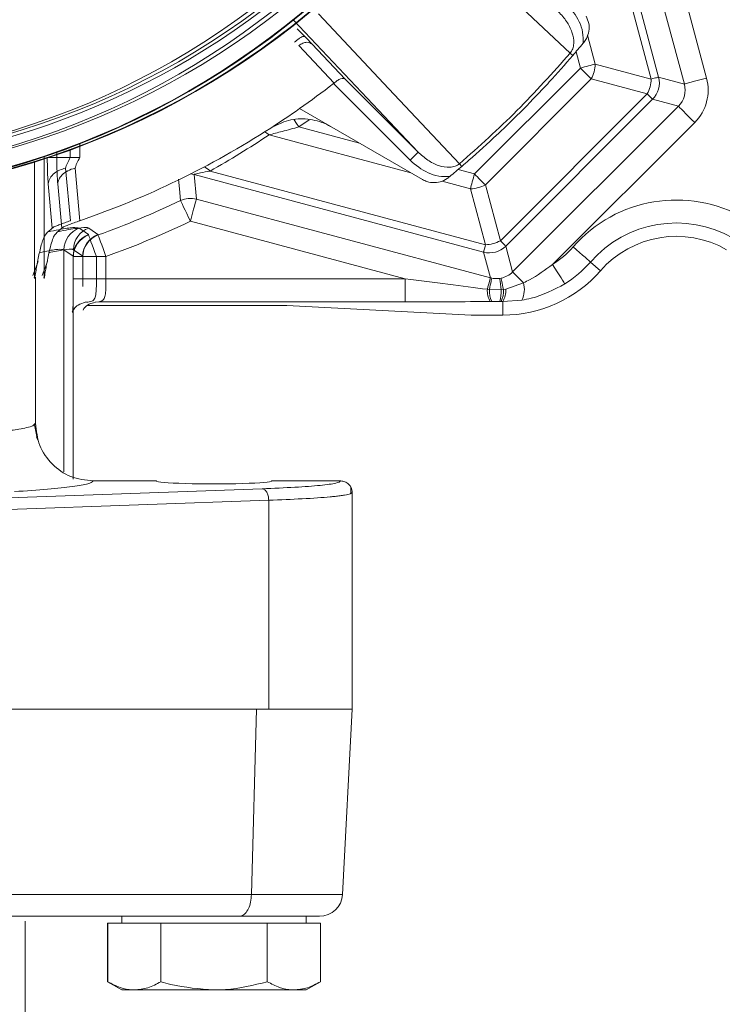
# Model space of a CAD drawing. Header units: centimetres. Extents: x -16053 to 7031, y -7778 to 254.
# Tile 268 of 282: x 5713 to 5725, y -2084 to -2067. Entities that reach past the tile are written whole.
import ezdxf

# ---------------------------------------------------------------- set-up
doc = ezdxf.new("R2010")
doc.units = ezdxf.units.CM
doc.header["$MEASUREMENT"] = 0
doc.layers.add('ELEKTRYKA', color=1, linetype='CONTINUOUS')
doc.layers.add('T - armatura', color=250, linetype='CONTINUOUS', lineweight=30)

# ---------------------------------------------------------------- blocks, each defined once
blk = doc.blocks.new('G$C54C5291B')
at = {"layer": 'T - armatura', "linetype": 'Continuous', "lineweight": 15}
for p, q in [((26.2007, 49.6201), (25.5273, 52.1334)), ((25.7404, 52.1134), (26.4245, 49.5601)), ((26.6174, 49.6118), (25.9333, 52.1651)), ((25.4963, 51.9945), (26.1371, 49.603)), ((23.0309, 50.1163), (24.1126, 48.9682)), ((23.1273, 49.9726), (23.0611, 50.0402)), ((25.6509, 49.7333), (25.5835, 49.9848)), ((23.0762, 49.8935), (23.3825, 49.5684)), ((23.4776, 49.6032), (23.191, 49.9067)), ((25.4556, 49.8078), (25.4327, 49.8275)), ((25.4835, 49.8408), (25.5216, 49.6986)), ((26.1371, 49.603), (25.6509, 49.7333)), ((25.5216, 49.6986), (24.6015, 48.7785)), ((23.3825, 49.5684), (23.3763, 49.5631)), ((23.3763, 49.5631), (24.0419, 48.8975)), ((24.1126, 48.9682), (23.4776, 49.6032)), ((24.6961, 48.6839), (25.6162, 49.604)), ((25.6162, 49.604), (26.1025, 49.4737)), ((26.4245, 49.5601), (26.2007, 49.6201)), ((26.1025, 49.4737), (24.8264, 48.1977)), ((24.873, 48.1511), (26.149, 49.4271)), ((26.149, 49.4271), (26.3728, 49.3672)), ((23.0827, 49.3464), (24.1508, 48.7297)), ((26.3728, 49.3672), (24.933, 47.9273)), ((23.0776, 49.1869), (23.1652, 49.2476)), ((25.28, 47.9919), (26.5141, 49.2259)), ((22.8177, 49.1179), (24.0504, 48.7876)), ((23.6026, 49.0462), (23.0776, 49.1869)), ((21.174, 48.9216), (21.174, 49.0416)), ((20.9747, 48.9673), (20.9747, 48.9216)), ((21.0912, 48.9879), (21.0912, 48.9216)), ((20.7818, 48.8827), (20.7818, 47.8694)), ((20.8646, 48.929), (20.8646, 47.8694)), ((24.4923, 48.8445), (24.4726, 48.8675)), ((21.0931, 48.3723), (21.05, 48.8292)), ((21.1328, 48.8292), (21.1759, 48.3723)), ((22.1667, 48.7729), (24.6801, 48.0994)), ((22.1868, 48.5598), (22.1667, 48.7729)), ((24.6971, 48.163), (22.3056, 48.8039)), ((24.6015, 48.7785), (24.4593, 48.8166)), ((20.9346, 48.3087), (20.9001, 48.6928)), ((20.9829, 48.6928), (21.0174, 48.3087)), ((24.3201, 48.7154), (24.5669, 48.6493)), ((24.5669, 48.6493), (24.6971, 48.163)), ((24.8264, 48.1977), (24.6961, 48.6839)), ((24.74, 47.8756), (22.1868, 48.5598)), ((22.1351, 48.3668), (24.0006, 47.867)), ((21.2488, 48.2511), (21.2504, 48.2482)), ((21.3332, 48.2482), (21.3316, 48.2511)), ((21.1168, 48.0632), (21.0368, 48.1196)), ((21.0368, 48.1196), (21.0368, 46.1893)), ((21.1196, 48.1196), (21.1996, 48.0632)), ((24.6801, 48.0994), (24.74, 47.8756)), ((24.933, 47.9273), (24.873, 48.1511)), ((20.7659, 47.8968), (20.8121, 48.017)), ((20.8946, 48.0167), (20.8483, 47.896)), ((21.1168, 46.1272), (21.1168, 48.0632)), ((21.1181, 48.0603), (21.1168, 48.0632)), ((21.1181, 47.867), (21.1181, 48.0603)), ((21.1181, 48.0603), (21.3181, 48.0603)), ((21.1996, 48.0632), (21.2009, 48.0603)), ((21.2009, 48.0603), (21.2009, 47.867)), ((21.4009, 48.0603), (21.2009, 48.0603)), ((21.3181, 48.0603), (21.3181, 47.867)), ((21.4009, 47.867), (21.4009, 48.0603)), ((25.696, 47.937), (25.6087, 48.0132)), ((20.7786, 47.8807), (20.7818, 47.8694)), ((20.7902, 46.6113), (20.7902, 47.8807)), ((20.8646, 47.8694), (20.8617, 47.8806)), ((21.1181, 46.1272), (21.1181, 47.867)), ((21.1181, 47.867), (21.3181, 47.867)), ((21.2009, 47.867), (21.2009, 47.8012)), ((21.4009, 47.867), (21.2009, 47.867)), ((24.0006, 47.867), (21.4009, 47.867)), ((24.0006, 47.867), (24.0006, 47.6673)), ((24.8326, 47.8729), (24.8198, 47.8707)), ((25.0276, 47.8326), (24.8739, 47.7768)), ((24.7314, 47.7734), (24.7134, 47.7761)), ((24.8344, 47.7714), (24.7314, 47.7734)), ((24.8534, 47.7736), (24.8344, 47.7714)), ((24.8739, 47.7768), (24.8534, 47.7736)), ((21.222, 47.6645), (21.2567, 47.6673)), ((21.3395, 47.6673), (21.3065, 47.6648)), ((21.3395, 47.6673), (24.0006, 47.6673)), ((24.7384, 47.6699), (24.7511, 47.67)), ((24.7511, 47.67), (24.8209, 47.67)), ((24.8209, 47.67), (24.8333, 47.67)), ((24.8333, 47.67), (24.8478, 47.6699)), ((24.8478, 47.6699), (25.014, 47.6822)), ((24.8478, 47.5514), (24.8478, 47.6699)), ((22.9729, 47.6353), (21.2418, 47.6353)), ((24.5729, 47.5514), (22.9729, 47.6353)), ((24.5729, 47.5514), (24.8478, 47.5514)), ((20.7769, 46.5998), (20.7902, 46.6113)), ((20.8022, 46.4963), (20.7801, 46.5987)), ((20.8108, 46.4645), (20.7981, 46.4943)), ((20.559, 45.965), (22.7591, 46.0431)), ((21.29, 46.1106), (21.8402, 46.1106)), ((22.8402, 46.1106), (23.4402, 46.1106)), ((23.5285, 45.9999), (23.5282, 46.0581)), ((23.5402, 46.0105), (23.5257, 46.0011)), ((23.5259, 46.0013), (23.5402, 46.0105)), ((23.5402, 44.1272), (23.5402, 46.0166)), ((20.5523, 45.8629), (22.8152, 45.9432)), ((22.8152, 45.9432), (22.8152, 44.1272)), ((20.5523, 44.1272), (22.8152, 44.1272)), ((22.6653, 42.5167), (22.7099, 44.1272)), ((23.5402, 44.1272), (22.8152, 44.1272)), ((23.4558, 42.5167), (23.5402, 44.1272)), ((20.5293, 42.5167), (22.6653, 42.5167)), ((22.6653, 42.5167), (23.4558, 42.5167)), ((22.5601, 42.3272), (20.4168, 42.3272)), ((21.5401, 42.3272), (21.5401, 42.2672)), ((21.5404, 42.3272), (21.5404, 42.2672)), ((23.256, 42.3272), (22.5601, 42.3272)), ((23.1404, 42.2672), (23.1404, 42.3272)), ((21.4163, 42.2672), (21.4163, 41.7586)), ((21.4163, 42.2672), (21.4166, 42.2672)), ((21.4166, 42.2672), (21.4166, 41.7586)), ((21.4166, 42.2672), (21.6476, 42.2672)), ((21.6476, 42.2672), (21.8785, 42.2672)), ((21.8785, 42.2672), (21.8785, 41.7586)), ((21.8785, 42.2672), (22.3404, 42.2672)), ((22.3404, 42.2672), (22.8023, 42.2672)), ((22.8023, 42.2672), (22.8023, 41.7586)), ((22.8023, 42.2672), (23.0332, 42.2672)), ((23.0332, 42.2672), (23.2641, 42.2672)), ((23.2641, 42.2672), (23.2641, 41.7586)), ((21.4163, 41.7586), (21.5401, 41.6872)), ((21.4166, 41.7586), (21.5404, 41.6872)), ((23.1404, 41.6872), (23.2641, 41.7586)), ((21.5401, 41.6872), (21.5404, 41.6872)), ((21.5404, 41.6872), (21.6476, 41.6872)), ((21.6476, 41.6872), (22.3404, 41.6872)), ((22.3404, 41.6872), (23.0332, 41.6872)), ((23.0332, 41.6872), (23.1404, 41.6872))]:
    blk.add_line(p, q, dxfattribs=at)
at = {"layer": 'T - armatura', "lineweight": 15}
blk.add_line((20.6987, 41.4377), (20.6987, 42.2861), dxfattribs=at)
at = {"layer": 'T - armatura', "linetype": 'Continuous', "lineweight": 15, "flags": 128}
for points in [[(25.4327, 49.8275), (24.7809, 50.4409), (24.1291, 51.0543)], [(23.2458, 50.171), (23.8593, 49.5192), (24.4726, 48.8675)], [(25.5216, 49.6986), (25.5393, 49.7034), (25.5568, 49.7081), (25.574, 49.7127), (25.5908, 49.7172), (25.6071, 49.7215), (25.6225, 49.7257), (25.6372, 49.7296), (25.6509, 49.7333)], [(25.6162, 49.604), (25.6062, 49.614), (25.5955, 49.6247), (25.5842, 49.6361), (25.5723, 49.648), (25.56, 49.6603), (25.5474, 49.6729), (25.5345, 49.6857), (25.5216, 49.6986)], [(26.1371, 49.603), (26.1505, 49.6066), (26.1626, 49.6098), (26.1732, 49.6127), (26.1822, 49.6151), (26.1895, 49.617), (26.1951, 49.6185), (26.1988, 49.6195), (26.2007, 49.6201)], [(26.4245, 49.5601), (26.4299, 49.5615), (26.442, 49.5648), (26.4604, 49.5697), (26.4845, 49.5762), (26.5133, 49.5839), (26.5459, 49.5926), (26.581, 49.602), (26.6174, 49.6118)], [(26.149, 49.4271), (26.1476, 49.4285), (26.1449, 49.4313), (26.1408, 49.4354), (26.1355, 49.4407), (26.1289, 49.4473), (26.1211, 49.455), (26.1123, 49.4639), (26.1025, 49.4737)], [(26.3728, 49.3672), (26.3768, 49.3632), (26.3856, 49.3544), (26.3991, 49.3409), (26.4167, 49.3233), (26.4378, 49.3022), (26.4617, 49.2783), (26.4874, 49.2526), (26.5141, 49.2259)], [(23.036, 49.2477), (23.0563, 49.218), (23.0776, 49.1869)], [(22.7808, 49.1446), (22.799, 49.1328), (22.8177, 49.1179)], [(22.1362, 48.7785), (22.1493, 48.7767), (22.1667, 48.7729)], [(24.5669, 48.6493), (24.5705, 48.6629), (24.5744, 48.6776), (24.5786, 48.6931), (24.5829, 48.7093), (24.5874, 48.7261), (24.5921, 48.7433), (24.5968, 48.7609), (24.6015, 48.7785)], [(24.6961, 48.6839), (24.6861, 48.6939), (24.6754, 48.7046), (24.664, 48.716), (24.6522, 48.7278), (24.6399, 48.7401), (24.6273, 48.7528), (24.6144, 48.7656), (24.6015, 48.7785)], [(22.0302, 48.7325), (22.0388, 48.6486), (22.0491, 48.5471)], [(22.1351, 48.3668), (22.1188, 48.4009), (22.1032, 48.4337), (22.0887, 48.4642), (22.0758, 48.4911), (22.0651, 48.5136), (22.0569, 48.5308), (22.0515, 48.5421), (22.0491, 48.5471)], [(22.1351, 48.3668), (22.1449, 48.4033), (22.1543, 48.4384), (22.163, 48.471), (22.1707, 48.4998), (22.1772, 48.5239), (22.1821, 48.5423), (22.1853, 48.5544), (22.1868, 48.5598)], [(21.1701, 48.308), (21.1907, 48.2931), (21.2488, 48.2511)], [(21.3316, 48.2511), (21.311, 48.266), (21.2529, 48.308)], [(21.2504, 48.2482), (21.2523, 48.243), (21.2565, 48.2312), (21.263, 48.2133), (21.2715, 48.1899), (21.2816, 48.1618), (21.293, 48.1301), (21.3053, 48.0958), (21.3181, 48.0603)], [(21.4009, 48.0603), (21.3881, 48.0958), (21.3758, 48.1301), (21.3644, 48.1618), (21.3542, 48.1899), (21.3458, 48.2133), (21.3393, 48.2312), (21.3351, 48.243), (21.3332, 48.2482)], [(24.873, 48.1511), (24.8716, 48.1525), (24.8688, 48.1552), (24.8648, 48.1593), (24.8594, 48.1647), (24.8528, 48.1713), (24.8451, 48.179), (24.8363, 48.1878), (24.8264, 48.1977)], [(24.6801, 48.0994), (24.6806, 48.1013), (24.6816, 48.1051), (24.6831, 48.1106), (24.6851, 48.118), (24.6875, 48.1269), (24.6903, 48.1375), (24.6935, 48.1496), (24.6971, 48.163)], [(25.4583, 48.1445), (25.4867, 48.1197), (25.5141, 48.0957), (25.5395, 48.0736), (25.562, 48.054), (25.5807, 48.0376), (25.5951, 48.0251), (25.6045, 48.0168), (25.6087, 48.0132)], [(24.933, 47.9273), (24.9356, 47.9247), (24.9413, 47.919), (24.9498, 47.9105), (24.9611, 47.8992), (24.9748, 47.8854), (24.9907, 47.8695), (25.0085, 47.8518), (25.0276, 47.8326)], [(25.28, 47.9919), (25.3001, 47.96), (25.3195, 47.9292), (25.3375, 47.9007), (25.3534, 47.8754), (25.3667, 47.8544), (25.3769, 47.8383), (25.3836, 47.8277), (25.3866, 47.823)], [(24.74, 47.8756), (24.7393, 47.8728), (24.7377, 47.8669), (24.7354, 47.8581), (24.7322, 47.8465), (24.7284, 47.8322), (24.724, 47.8155), (24.7189, 47.7968), (24.7134, 47.7761)], [(24.7517, 47.8728), (24.7511, 47.87), (24.7499, 47.8641), (24.7481, 47.8553), (24.7457, 47.8436), (24.7428, 47.8294), (24.7394, 47.8128), (24.7356, 47.794), (24.7314, 47.7734)], [(24.8326, 47.8729), (24.8333, 47.8699), (24.8345, 47.864), (24.8364, 47.8551), (24.8388, 47.8435), (24.8418, 47.8293), (24.8452, 47.8127), (24.8491, 47.7941), (24.8534, 47.7736)]]:
    blk.add_lwpolyline(points, dxfattribs=at)
at = {"layer": 'T - armatura', "linetype": 'Continuous', "lineweight": 15}
for centre, radius in [((18.602, 55.6272), 7.07), ((18.602, 55.6272), 7.065), ((18.6612, 55.6272), 7.07), ((18.6612, 55.6272), 7.065), ((18.602, 55.6272), 6.895), ((18.6612, 55.6272), 6.895), ((18.602, 55.6272), 6.77), ((18.6612, 55.6272), 6.77), ((18.6612, 55.6272), 5.7594)]:
    blk.add_circle(centre, radius, dxfattribs=at)
for centre, radius, start, end in [((18.6612, 55.6272), 6.8, 224.61638, 104.34429), ((18.6729, 55.6272), 8.9365, 320.25675, 320.32563), ((25.3328, 49.7492), 0.3185, 332.87127, 357.12859), ((18.6729, 55.6272), 7.6743, 305.0725, 307.79728), ((25.819, 49.6189), 0.3185, 332.87103, 357.12937), ((26.0072, 49.5685), 0.2003, 315.09663, 14.90338), ((18.6729, 55.6272), 7.6746, 302.81956, 305.07366), ((18.6729, 55.6272), 7.6746, 289.03435, 302.81956), ((22.1457, 48.6451), 0.2253, 44.79623, 60.38186), ((18.6729, 55.6272), 8.9365, 309.67437, 309.74324), ((24.5509, 48.9673), 0.3185, 272.87077, 297.12883), ((18.6729, 55.6272), 7.8438, 289.82512, 295.49439), ((22.1351, 48.3662), 0.2003, 75.0588, 115.43543), ((26.3547, 47.3622), 1.1898, 60.02567, 138.89022), ((18.6729, 55.6272), 8.0436, 289.82512, 295.49439), ((26.3547, 47.3622), 0.9901, 60.02567, 138.89022), ((21.2371, 48.1192), 0.2003, 109.53839, 179.87876), ((21.3199, 48.1192), 0.2003, 109.53839, 179.87876), ((21.3171, 48.0628), 0.2003, 109.94138, 179.8797), ((21.3179, 48.0603), 0.1997, 109.73833, 179.97498), ((21.3999, 48.0628), 0.2003, 109.94131, 179.87984), ((21.4006, 48.0603), 0.1997, 109.73833, 179.97498), ((24.6812, 48.4811), 0.3185, 272.87063, 297.12897), ((26.3547, 47.3622), 0.8742, 60.02567, 138.89022), ((24.7316, 48.293), 0.2003, 255.097, 314.90299), ((24.8478, 48.6772), 0.8102, 302.23884, 318.89022), ((24.8478, 48.6772), 1.0099, 302.23884, 318.89022), ((24.8478, 48.6772), 1.1258, 270, 318.89022), ((16.893, 46.6572), 8.0192, 7.98653, 8.70363), ((24.8145, 47.7762), 0.2205, 334.78016, 14.8403), ((24.9059, 47.7654), 0.1928, 176.81488, 209.70277), ((24.9555, 47.7625), 0.2244, 177.20641, 204.35146), ((24.5304, 47.7601), 0.3041, 342.76926, 2.12347), ((24.6322, 47.7627), 0.2214, 335.24377, 2.82589), ((24.6858, 47.7661), 0.1885, 329.28217, 3.24847), ((23.256, 42.5272), 0.2, 270, 357)]:
    blk.add_arc(centre, radius, start, end, dxfattribs=at)
at = {"layer": 'T - armatura', "linetype": 'Continuous', "lineweight": 15, "extrusion": (0, 0, -1)}
for centre, major_axis, ratio, start_param, end_param in [((26.2304, 49.5087), (0.1942, -0.052), 0.994545, 5.760378, 6.805993), ((26.2304, 49.5087), (-0.3871, 0.1037), 0.998174, 2.618785, 3.6644), ((18.6151, 55.4113), (-1.9599, -7.3143), 0.998886, 5.432056, 5.511452), ((10.1812, 55.6272), (14.1759, 0), 0.800731, 0.700681, 0.706414), ((24.7914, 48.0698), (0.052, -0.1942), 0.994545, 5.760378, 6.338844), ((23.9223, 47.8879), (1.4958, -0.194), 0.007121, 1.012609, 1.517544), ((24.7914, 48.0698), (0.052, -0.1942), 0.994545, 0.46296, 0.522808), ((23.9223, 47.6882), (1.5475, -0.0011), 0.013529, 1.015273, 1.520208)]:
    blk.add_ellipse(centre, major_axis=major_axis, ratio=ratio, start_param=start_param, end_param=end_param, dxfattribs=at)
at = {"layer": 'T - armatura', "linetype": 'Continuous', "lineweight": 15}
for centre, major_axis, ratio, start_param, end_param in [((10.0985, 55.6272), (-14.1759, 0), 0.800731, 2.435179, 2.440912), ((20.1181, 47.6871), (-1.2, 0), 0.052408, 2.75883, 2.8202), ((22.3402, 46.1106), (-0.5, 0), 0.052408, 0, 3.141593)]:
    blk.add_ellipse(centre, major_axis=major_axis, ratio=ratio, start_param=start_param, end_param=end_param, dxfattribs=at)
for points, knots in [([(25.5444, 49.9137), (25.5447, 49.9457), (25.5453, 50.0099), (25.505, 50.1337), (25.4435, 50.2085), (25.4026, 50.2582)], [0, 0, 0, 0, 0.2494894, 0.5003967, 1, 1, 1, 1]), ([(25.332, 50.1876), (25.3563, 50.1607), (25.4042, 50.1076), (25.4523, 50.0137), (25.4684, 49.9297), (25.4577, 49.8657), (25.4409, 49.84), (25.4327, 49.8275)], [0, 0, 0, 0, 0.270047, 0.532524, 0.777188, 0.891552, 1, 1, 1, 1]), ([(25.5705, 50.1493), (25.5798, 50.1288), (25.5984, 50.0877), (25.5984, 50.0189), (25.5806, 49.9621), (25.5593, 49.933), (25.5512, 49.9219)], [0, 0, 0, 0, 0.277056, 0.554149, 0.831203, 1, 1, 1, 1]), ([(23.1273, 49.9726), (23.1231, 49.9737), (23.1147, 49.976), (23.0906, 49.9641), (23.0646, 49.9457), (23.0483, 49.9308), (23.0402, 49.9233)], [0, 0, 0, 0, 0.279836, 0.559155, 0.779526, 1, 1, 1, 1]), ([(23.191, 49.9067), (23.1818, 49.9164), (23.1633, 49.9358), (23.1393, 49.9603), (23.1273, 49.9726)], [0, 0, 0, 0, 0.499986, 1, 1, 1, 1]), ([(23.0762, 49.8935), (23.0873, 49.9013), (23.1094, 49.917), (23.1437, 49.9241), (23.172, 49.9204), (23.1847, 49.9113), (23.191, 49.9067)], [0, 0, 0, 0, 0.279847, 0.559217, 0.779557, 1, 1, 1, 1]), ([(25.5444, 49.9137), (25.5297, 49.8959), (25.5003, 49.8605), (25.4705, 49.8254), (25.4556, 49.8078)], [0, 0, 0, 0, 0.499978, 1, 1, 1, 1]), ([(25.4327, 49.8275), (25.2818, 49.6583), (24.9801, 49.32), (24.6418, 49.0183), (24.4726, 48.8675)], [0, 0, 0, 0, 0.500054, 1, 1, 1, 1]), ([(24.4923, 48.8445), (24.5128, 48.8622), (24.6153, 48.9506), (24.7556, 49.0781), (24.9512, 49.2652), (25.1034, 49.4193), (25.2848, 49.6126), (25.388, 49.7306), (25.4556, 49.8078)], [0, 0, 0, 0, 0.0595498, 0.2977863, 0.4168899, 0.6551265, 0.7742301, 1, 1, 1, 1]), ([(23.4776, 49.6032), (23.4729, 49.6057), (23.4636, 49.6106), (23.4397, 49.6059), (23.4112, 49.5921), (23.3918, 49.576), (23.3825, 49.5684)], [0, 0, 0, 0, 0.251101, 0.501513, 0.762073, 1, 1, 1, 1]), ([(22.8325, 49.1776), (22.8827, 49.2034), (22.9831, 49.2551), (23.155, 49.2635), (23.2789, 49.2305), (23.3404, 49.1971), (23.3528, 49.1904)], [0, 0, 0, 0, 0.307501, 0.615025, 0.922621, 1, 1, 1, 1]), ([(22.8177, 49.1179), (22.8553, 49.1277), (22.9393, 49.1496), (23.0284, 49.1736), (23.0776, 49.1869)], [0, 0, 0, 0, 0.447713, 1, 1, 1, 1]), ([(24.0419, 48.8975), (24.051, 48.9066), (24.0692, 48.9248), (24.0923, 48.9479), (24.1087, 48.9644), (24.1113, 48.9669), (24.1126, 48.9682)], [0, 0, 0, 0, 0.249999, 0.499992, 0.749999, 1, 1, 1, 1]), ([(24.4726, 48.8675), (24.4601, 48.8593), (24.4345, 48.8424), (24.3704, 48.8317), (24.2864, 48.8478), (24.1925, 48.8959), (24.1395, 48.9439), (24.1126, 48.9682)], [0, 0, 0, 0, 0.108448, 0.222813, 0.467475, 0.729952, 1, 1, 1, 1]), ([(20.9001, 48.6928), (20.8989, 48.7084), (20.8964, 48.7399), (20.8929, 48.8157), (20.8923, 48.8794), (20.892, 48.9216)], [0, 0, 0, 0, 0.2494195, 0.5021467, 1, 1, 1, 1]), ([(21.0912, 48.9216), (21.0664, 48.9216), (21.0169, 48.9216), (20.9533, 48.9216), (20.9064, 48.9216), (20.8968, 48.9216), (20.892, 48.9216)], [0, 0, 0, 0, 0.25, 0.5, 0.750005, 1, 1, 1, 1]), ([(20.9747, 48.9216), (20.9751, 48.8793), (20.9757, 48.8156), (20.9792, 48.7398), (20.9817, 48.7084), (20.9829, 48.6928)], [0, 0, 0, 0, 0.498906, 0.750968, 1, 1, 1, 1]), ([(20.9747, 48.9216), (20.9796, 48.9216), (20.9892, 48.9216), (21.0361, 48.9216), (21.0997, 48.9216), (21.1492, 48.9216), (21.174, 48.9216)], [0, 0, 0, 0, 0.249995, 0.5, 0.75, 1, 1, 1, 1]), ([(21.0912, 48.9216), (21.0826, 48.9046), (21.0699, 48.8795), (21.0567, 48.8483), (21.0521, 48.8353), (21.05, 48.8292)], [0, 0, 0, 0, 0.528043, 0.779304, 1, 1, 1, 1]), ([(21.174, 48.9216), (21.1654, 48.9046), (21.1526, 48.8795), (21.1394, 48.8483), (21.1349, 48.8353), (21.1328, 48.8292)], [0, 0, 0, 0, 0.529109, 0.779752, 1, 1, 1, 1]), ([(24.0419, 48.8975), (24.0917, 48.8566), (24.1664, 48.7952), (24.2903, 48.7548), (24.3545, 48.7555), (24.3865, 48.7558)], [0, 0, 0, 0, 0.499603, 0.750511, 1, 1, 1, 1]), ([(20.9001, 48.6928), (20.904, 48.7096), (20.9116, 48.7434), (20.9501, 48.7843), (20.9975, 48.814), (21.0325, 48.8241), (21.05, 48.8292)], [0, 0, 0, 0, 0.279773, 0.559525, 0.77974, 1, 1, 1, 1]), ([(21.1328, 48.8292), (21.1106, 48.8224), (21.0663, 48.8088), (21.0196, 48.7723), (20.9908, 48.7325), (20.9855, 48.706), (20.9829, 48.6928)], [0, 0, 0, 0, 0.2797746, 0.5595248, 0.7797382, 1, 1, 1, 1]), ([(22.1667, 48.7729), (22.1675, 48.7736), (22.1689, 48.7749), (22.1856, 48.7796), (22.2288, 48.7889), (22.2766, 48.7982), (22.3056, 48.8039)], [0, 0, 0, 0, 0.138255, 0.238659, 0.538126, 1, 1, 1, 1]), ([(24.4923, 48.8445), (24.4748, 48.8296), (24.4397, 48.7999), (24.4042, 48.7705), (24.3865, 48.7558)], [0, 0, 0, 0, 0.499995, 1, 1, 1, 1]), ([(24.3782, 48.7489), (24.3595, 48.7363), (24.3221, 48.711), (24.2544, 48.6995), (24.1953, 48.7075), (24.1631, 48.7236), (24.1508, 48.7297)], [0, 0, 0, 0, 0.277055, 0.554149, 0.831202, 1, 1, 1, 1]), ([(20.9346, 48.3087), (20.9401, 48.3123), (20.9491, 48.3182), (20.9879, 48.3341), (21.0304, 48.3502), (21.0676, 48.3634), (21.0887, 48.3707), (21.0931, 48.3723)], [0, 0, 0, 0, 0.352067, 0.577621, 0.763629, 0.950472, 1, 1, 1, 1]), ([(21.0174, 48.3087), (21.0229, 48.3123), (21.0319, 48.3182), (21.0706, 48.3341), (21.1132, 48.3502), (21.1503, 48.3634), (21.1715, 48.3707), (21.1759, 48.3723)], [0, 0, 0, 0, 0.352066, 0.57762, 0.763628, 0.95047, 1, 1, 1, 1]), ([(20.899, 48.2752), (20.9313, 48.2817), (21.0283, 48.3015), (21.1261, 48.3163), (21.1555, 48.3108), (21.1701, 48.308)], [0, 0, 0, 0, 0.19923, 0.59963, 1, 1, 1, 1]), ([(21.2529, 48.308), (21.2499, 48.3095), (21.2371, 48.3157), (21.1671, 48.3104), (21.0736, 48.2944), (20.9907, 48.2773), (20.9823, 48.2756)], [0, 0, 0, 0, 0.126278, 0.53967, 0.953115, 1, 1, 1, 1]), ([(20.7818, 47.8694), (20.7851, 47.8893), (20.7915, 47.9274), (20.8021, 47.987), (20.8134, 48.0461), (20.8311, 48.1288), (20.8537, 48.2155), (20.8729, 48.2451), (20.882, 48.2591)], [0, 0, 0, 0, 0.105715, 0.202228, 0.332855, 0.455839, 0.741846, 1, 1, 1, 1]), ([(20.9648, 48.2591), (20.9588, 48.2511), (20.9465, 48.2347), (20.9278, 48.1806), (20.911, 48.1154), (20.896, 48.0452), (20.8845, 47.985), (20.8739, 47.9255), (20.8678, 47.8887), (20.8646, 47.8694)], [0, 0, 0, 0, 0.168551, 0.348697, 0.542021, 0.668905, 0.804599, 0.897747, 1, 1, 1, 1]), ([(21.0368, 48.1196), (21.0226, 48.1222), (20.9942, 48.1273), (20.9141, 48.1142), (20.8389, 48.0976), (20.8239, 48.0942)], [0, 0, 0, 0, 0.444496, 0.889058, 1, 1, 1, 1]), ([(20.9067, 48.0942), (20.952, 48.1036), (21.0498, 48.1238), (21.1042, 48.1271), (21.1167, 48.1211), (21.1196, 48.1196)], [0, 0, 0, 0, 0.39829, 0.859409, 1, 1, 1, 1]), ([(25.28, 47.9919), (25.215, 47.9439), (25.1343, 47.8844), (25.045, 47.8411), (25.0276, 47.8326)], [0, 0, 0, 0, 0.8055841, 1, 1, 1, 1]), ([(21.3181, 47.867), (21.3182, 47.8445), (21.3183, 47.7996), (21.3164, 47.7395), (21.3057, 47.6942), (21.2842, 47.6719), (21.2644, 47.6685), (21.2567, 47.6673)], [0, 0, 0, 0, 0.2136108, 0.4274051, 0.6423002, 0.8618392, 1, 1, 1, 1]), ([(21.3395, 47.6673), (21.352, 47.6701), (21.3762, 47.6757), (21.3943, 47.7111), (21.4005, 47.7623), (21.4009, 47.8172), (21.4009, 47.8531), (21.4009, 47.867)], [0, 0, 0, 0, 0.231401, 0.449137, 0.657172, 0.86737, 1, 1, 1, 1]), ([(24.8198, 47.8707), (24.8047, 47.8694), (24.7818, 47.8675), (24.7593, 47.8715), (24.7517, 47.8728)], [0, 0, 0, 0, 0.6607727, 1, 1, 1, 1]), ([(21.118, 47.7664), (21.1179, 47.7389), (21.1178, 47.6854), (21.1153, 47.6227), (21.1122, 47.5882), (21.1087, 47.5748), (21.1096, 47.5774), (21.1097, 47.5777)], [0, 0, 0, 0, 0.309676, 0.602532, 0.824907, 0.981536, 1, 1, 1, 1]), ([(25.014, 47.6822), (25.041, 47.6871), (25.1715, 47.7106), (25.2914, 47.7733), (25.3866, 47.823)], [0, 0, 0, 0, 0.207215, 1, 1, 1, 1]), ([(21.1181, 47.5939), (21.1201, 47.5976), (21.1271, 47.6105), (21.1622, 47.6466), (21.201, 47.6578), (21.2226, 47.664)], [0, 0, 0, 0, 0.146414, 0.524499, 1, 1, 1, 1]), ([(21.307, 47.6619), (21.2895, 47.6584), (21.2511, 47.6509), (21.214, 47.6165), (21.2046, 47.5999), (21.2022, 47.5956)], [0, 0, 0, 0, 0.384053, 0.838768, 1, 1, 1, 1]), ([(20.2331, 46.5172), (20.265, 46.5196), (20.3303, 46.5245), (20.4199, 46.5326), (20.5044, 46.5413), (20.5812, 46.5508), (20.6531, 46.5616), (20.7192, 46.5749), (20.7671, 46.5879), (20.7743, 46.5967), (20.7769, 46.5998)], [0, 0, 0, 0, 0.103579, 0.211679, 0.3243, 0.441441, 0.563105, 0.709496, 0.897213, 1, 1, 1, 1]), ([(20.7902, 46.6113), (20.7897, 46.608), (20.789, 46.6037), (20.7817, 46.5994), (20.7801, 46.5984)], [0, 0, 0, 0, 0.777577, 1, 1, 1, 1]), ([(20.7895, 46.6113), (20.7971, 46.5455), (20.8121, 46.4142), (20.9273, 46.2497), (21.0922, 46.1334), (21.2233, 46.1183), (21.29, 46.1106)], [0, 0, 0, 0, 0.250545, 0.500466, 0.745922, 1, 1, 1, 1]), ([(20.6065, 46.0179), (20.707, 46.0244), (20.9096, 46.0377), (21.1207, 46.0608), (21.2606, 46.0853), (21.2803, 46.1022), (21.29, 46.1106)], [0, 0, 0, 0, 0.247909, 0.499921, 0.751974, 1, 1, 1, 1]), ([(22.7591, 46.0431), (22.8574, 46.0471), (23.0571, 46.0553), (23.273, 46.072), (23.4151, 46.0908), (23.4319, 46.1041), (23.4402, 46.1106)], [0, 0, 0, 0, 0.2461134, 0.4998722, 0.7536999, 1, 1, 1, 1]), ([(22.7591, 46.0431), (22.7662, 46.0411), (22.7805, 46.0372), (22.7988, 46.0139), (22.8118, 45.9814), (22.8141, 45.9559), (22.8152, 45.9432)], [0, 0, 0, 0, 0.249998, 0.499993, 0.749997, 1, 1, 1, 1]), ([(23.4402, 46.1106), (23.4526, 46.1091), (23.4718, 46.1068), (23.4949, 46.0943), (23.514, 46.0789), (23.5283, 46.0581), (23.5376, 46.0336), (23.5387, 46.0185), (23.5392, 46.0105)], [0, 0, 0, 0, 0.239261, 0.367465, 0.50075, 0.709781, 0.844948, 1, 1, 1, 1]), ([(22.8152, 45.9432), (22.9163, 45.9471), (23.1283, 45.9553), (23.301, 45.9676), (23.3938, 45.9769), (23.4372, 45.9821), (23.4844, 45.9892), (23.5189, 45.9957), (23.5246, 46.0003), (23.5259, 46.0013)], [0, 0, 0, 0, 0.2698446, 0.5653327, 0.6339851, 0.7129654, 0.8022764, 0.9555439, 1, 1, 1, 1]), ([(22.5601, 42.3272), (22.5606, 42.3272), (22.5666, 42.3273), (22.5843, 42.3304), (22.6122, 42.349), (22.6401, 42.3918), (22.6599, 42.4497), (22.6635, 42.4944), (22.6653, 42.5167)], [0, 0, 0, 0, 0.010422, 0.112135, 0.334252, 0.556219, 0.778109, 1, 1, 1, 1]), ([(21.6476, 41.6872), (21.6421, 41.6873), (21.6006, 41.6879), (21.5225, 41.7035), (21.4521, 41.7402), (21.4166, 41.7586)], [0, 0, 0, 0, 0.070086, 0.53078, 1, 1, 1, 1]), ([(21.8785, 41.7586), (21.841, 41.7387), (21.7653, 41.6984), (21.687, 41.6909), (21.6476, 41.6872)], [0, 0, 0, 0, 0.495457, 1, 1, 1, 1]), ([(22.3404, 41.6872), (22.2135, 41.6967), (22.0572, 41.7084), (21.9069, 41.7507), (21.8785, 41.7586)], [0, 0, 0, 0, 0.811303, 1, 1, 1, 1]), ([(22.8023, 41.7586), (22.6825, 41.7289), (22.5301, 41.691), (22.3739, 41.6879), (22.3404, 41.6872)], [0, 0, 0, 0, 0.785623, 1, 1, 1, 1]), ([(23.0332, 41.6872), (23.0277, 41.6873), (22.9863, 41.6879), (22.9081, 41.7035), (22.8378, 41.7402), (22.8023, 41.7586)], [0, 0, 0, 0, 0.070086, 0.530781, 1, 1, 1, 1]), ([(23.2641, 41.7586), (23.2266, 41.7387), (23.1509, 41.6984), (23.0727, 41.6909), (23.0332, 41.6872)], [0, 0, 0, 0, 0.495457, 1, 1, 1, 1])]:
    blk.add_open_spline(points, degree=3, knots=knots, dxfattribs=at)

msp = doc.modelspace()

# ---------------------------------------------------------------- block references
at = {"layer": 'ELEKTRYKA', "color": 0, "linetype": 'ByBlock', "xscale": 2, "yscale": 2, "zscale": 2}
msp.add_blockref('G$C54C5291B', (5671.864, -2167.555), dxfattribs=at)

doc.saveas('drawing.dxf')
